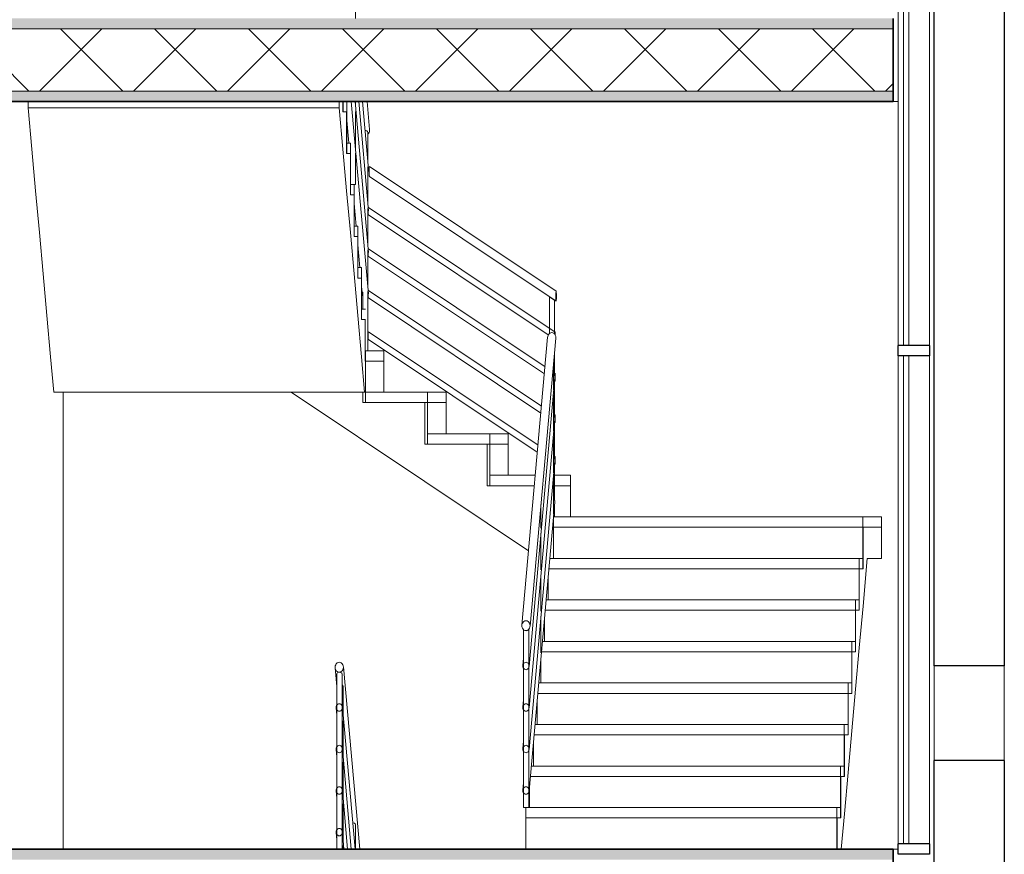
# Model space of a CAD drawing. Header units: inches. Extents: x 424 to 2043, y -237 to 445.
# Tile 878 of 965: x 882.63 to 887.37, y 224.67 to 228.69. Entities that reach past the tile are written whole.
import ezdxf

# ---------------------------------------------------------------- set-up
doc = ezdxf.new("R2010")
doc.units = ezdxf.units.IN
doc.header["$MEASUREMENT"] = 0
for name, color, linetype, lineweight in [('A-FLOR', 192, 'Continuous', 9), ('A-FLOR-HRAL', 11, 'Continuous', 9), ('A-FLOR-MCUT', 51, 'Continuous', 9), ('A-FLOR-PATT', 8, 'Continuous', 35), ('A-GENM', 13, 'Continuous', 9), ('A-GLAZ-CURT', 52, 'Continuous', 9), ('A-GLAZ-CWMG', 51, 'Continuous', 9), ('A-WALL', 113, 'Continuous', 9), ('S-STRS', 31, 'Continuous', 9)]:
    doc.layers.add(name, color=color, linetype=linetype, lineweight=lineweight)
pattern_1 = [(0, (853.73654, 227.41621), (0.406, 0.102), [0.034, -0.271, 0.034, -0.271, -1.626]), (0, (853.73654, 227.41621), (0.406, 0.102), [-0.61, 0.034, -0.576, 0.034, -0.271, -0.711]), (0, (853.73654, 227.41621), (0.406, 0.102), [-1.524, 0.034, -0.17, 0.034, -0.474]), (120, (853.88954, 227.46721), (-0.2913346, 0.3006063), [0.034, -0.271, 0.034, -0.271, -1.626]), (120, (853.88954, 227.46721), (-0.2913346, 0.3006063), [-0.61, 0.034, -0.576, 0.034, -0.271, -0.711]), (120, (853.88954, 227.46721), (-0.2913346, 0.3006063), [-1.524, 0.034, -0.17, 0.034, -0.474]), (240, (853.94054, 227.67021), (-0.1146654, -0.4026063), [0.034, -0.271, 0.034, -0.271, -1.626]), (240, (853.94054, 227.67021), (-0.1146654, -0.4026063), [-0.61, 0.034, -0.576, 0.034, -0.271, -0.711]), (240, (853.94054, 227.67021), (-0.1146654, -0.4026063), [-1.524, 0.034, -0.17, 0.034, -0.474])]

# ---------------------------------------------------------------- blocks, each defined once
blk = doc.blocks.new('Generic Models 3 - Generic Models 3-147078-Section 1')
at = {"layer": 'A-GENM', "lineweight": 25}
for p, q in [((-89.853, 10.4826), (-89.853, 21.1657)), ((-89.5158, 21.1657), (-89.5158, 10.4826)), ((-89.5158, 10.4826), (-89.853, 10.4826)), ((-89.853, 2.2123), (-89.853, 10.0263)), ((-89.5158, 10.0263), (-89.853, 10.0263)), ((-89.5158, 10.0263), (-89.5158, 2.2123))]:
    blk.add_line(p, q, dxfattribs=at)
at = {"layer": 'A-GENM'}
for p, q in [((-89.853, 10.0263), (-89.853, 10.4826)), ((-89.5158, 10.4826), (-89.5158, 10.0263))]:
    blk.add_line(p, q, dxfattribs=at)
blk = doc.blocks.new('System Panel - Glazed-137446-Section 1')
at = {"layer": 'A-GLAZ-CURT', "lineweight": 18}
for p, q in [((-90.0006, 4.775), (-90.0006, 2.425)), ((-89.9756, 4.775), (-90.0006, 4.775)), ((-89.9756, 2.425), (-89.9756, 4.775)), ((-89.9756, 2.425), (-90.0006, 2.425))]:
    blk.add_line(p, q, dxfattribs=at)
blk = doc.blocks.new('Rectangular Mullion - 50 x 150mm-137349-Section 1')
at = {"layer": 'A-GLAZ-CWMG', "lineweight": 25}
for p, q in [((-90.0261, 2.375), (-90.0261, 2.425)), ((-89.8761, 2.425), (-90.0261, 2.425)), ((-89.8761, 2.425), (-89.8761, 2.375)), ((-89.8761, 2.375), (-90.0261, 2.375))]:
    blk.add_line(p, q, dxfattribs=at)
blk = doc.blocks.new('Rectangular Mullion - 50 x 150mm-137391-Section 1')
at = {"layer": 'A-GLAZ-CWMG'}
for p, q in [((-90.0261, 4.775), (-90.0261, 2.425)), ((-89.8761, 4.775), (-89.8761, 2.425))]:
    blk.add_line(p, q, dxfattribs=at)
blk = doc.blocks.new('Railing - 25mm-184926-Section 1')
at = {"layer": 'A-FLOR-HRAL'}
for p, q in [((-92.6997, 6.385), (-92.6997, 6.3845)), ((-92.6997, 6.3845), (-92.6997, 6.2427)), ((-92.6997, 6.2182), (-92.6997, 6.0427)), ((-92.6997, 6.0182), (-92.6997, 5.8427)), ((-92.6997, 5.8182), (-92.6997, 5.6427)), ((-92.6997, 5.6182), (-92.6997, 5.6))]:
    blk.add_line(p, q, dxfattribs=at)
at = {"layer": 'A-FLOR-HRAL', "flags": 128}
blk.add_lwpolyline([(-92.7049, 6.3915), (-92.7012, 6.3886), (-92.6997, 6.385)], dxfattribs=at)
blk = doc.blocks.new('Railing - 25mm-V18-Section 1')
at = {"layer": 'A-FLOR-HRAL'}
for p, q in [((-92.6401, 9.7183), (-92.64, 9.7178)), ((-92.64, 9.7178), (-92.64, 9.6)), ((-92.64, 9.1995), (-92.64, 9.176)), ((-92.64, 9.1516), (-92.64, 8.976)), ((-92.64, 8.9516), (-92.64, 8.8)), ((-92.6401, 8.8), (-92.6533, 8.8)), ((-92.64, 8.8), (-92.6401, 8.8))]:
    blk.add_line(p, q, dxfattribs=at)
at = {"layer": 'A-FLOR-HRAL', "flags": 128}
blk.add_lwpolyline([(-92.6533, 9.7267), (-92.6505, 9.7265), (-92.6454, 9.7248), (-92.6416, 9.7219), (-92.6401, 9.7183)], dxfattribs=at)
blk = doc.blocks.new('Railing - 25mm-184916-Section 1')
at = {"layer": 'A-FLOR-HRAL'}
for p, q in [((-92.7299, 5.6), (-92.7299, 6.4441)), ((-92.7049, 6.4436), (-92.7049, 6.4431)), ((-92.7049, 6.4431), (-92.7049, 5.6))]:
    blk.add_line(p, q, dxfattribs=at)
at = {"layer": 'A-FLOR-HRAL', "flags": 128}
blk.add_lwpolyline([(-92.7299, 6.4436), (-92.729, 6.4472), (-92.7258, 6.4501), (-92.7209, 6.4517), (-92.7153, 6.4517), (-92.7102, 6.4501), (-92.7065, 6.4472), (-92.7049, 6.4436)], dxfattribs=at)
blk = doc.blocks.new('Railing - Railing-191819-Section 1')
at = {"layer": 'A-FLOR-HRAL'}
for p, q in [((-92.6197, 9.6), (-92.6983, 10.4785)), ((-92.738, 10.4734), (-92.7299, 10.3826)), ((-92.733, 10.28), (-92.7299, 10.2448)), ((-92.6421, 9.6), (-92.7032, 10.2839)), ((-92.733, 10.08), (-92.7299, 10.0448)), ((-92.66, 9.6), (-92.7032, 10.0839)), ((-92.733, 9.88), (-92.7299, 9.8448)), ((-92.6779, 9.6), (-92.7032, 9.8839)), ((-92.733, 9.68), (-92.7299, 9.6448)), ((-92.6957, 9.6), (-92.7032, 9.6839))]:
    blk.add_line(p, q, dxfattribs=at)
at = {"layer": 'A-FLOR-HRAL', "flags": 128}
for points in [[(-92.6982, 10.476), (-92.6988, 10.4822), (-92.7008, 10.488), (-92.704, 10.493), (-92.7082, 10.4968), (-92.713, 10.4992), (-92.7181, 10.5), (-92.7233, 10.4992), (-92.7281, 10.4968), (-92.7323, 10.493), (-92.7354, 10.488), (-92.7374, 10.4822), (-92.7381, 10.476)], [(-92.7381, 10.476), (-92.7374, 10.4697), (-92.7354, 10.4639), (-92.7323, 10.459), (-92.7281, 10.4551), (-92.7233, 10.4527), (-92.7181, 10.4519), (-92.713, 10.4527), (-92.7082, 10.4551), (-92.704, 10.459), (-92.7008, 10.4639), (-92.6988, 10.4697), (-92.6982, 10.476)], [(-92.7032, 10.282), (-92.7037, 10.2866), (-92.7052, 10.291), (-92.7075, 10.2947), (-92.7106, 10.2976), (-92.7143, 10.2994), (-92.7181, 10.3), (-92.722, 10.2994), (-92.7256, 10.2976), (-92.7287, 10.2947), (-92.7311, 10.291), (-92.7326, 10.2866), (-92.7331, 10.282)], [(-92.7331, 10.282), (-92.7326, 10.2773), (-92.7311, 10.273), (-92.7287, 10.2692), (-92.7256, 10.2664), (-92.722, 10.2646), (-92.7181, 10.2639), (-92.7143, 10.2646), (-92.7106, 10.2664), (-92.7075, 10.2692), (-92.7052, 10.273), (-92.7037, 10.2773), (-92.7032, 10.282)], [(-92.7032, 10.082), (-92.7037, 10.0866), (-92.7052, 10.091), (-92.7075, 10.0947), (-92.7106, 10.0976), (-92.7143, 10.0994), (-92.7181, 10.1), (-92.722, 10.0994), (-92.7256, 10.0976), (-92.7287, 10.0947), (-92.7311, 10.091), (-92.7326, 10.0866), (-92.7331, 10.082)], [(-92.7331, 10.082), (-92.7326, 10.0773), (-92.7311, 10.073), (-92.7287, 10.0692), (-92.7256, 10.0664), (-92.722, 10.0646), (-92.7181, 10.0639), (-92.7143, 10.0646), (-92.7106, 10.0664), (-92.7075, 10.0692), (-92.7052, 10.073), (-92.7037, 10.0773), (-92.7032, 10.082)], [(-92.7032, 9.882), (-92.7037, 9.8866), (-92.7052, 9.891), (-92.7075, 9.8947), (-92.7106, 9.8976), (-92.7143, 9.8994), (-92.7181, 9.9), (-92.722, 9.8994), (-92.7256, 9.8976), (-92.7287, 9.8947), (-92.7311, 9.891), (-92.7326, 9.8866), (-92.7331, 9.882)], [(-92.7331, 9.882), (-92.7326, 9.8773), (-92.7311, 9.873), (-92.7287, 9.8692), (-92.7256, 9.8664), (-92.722, 9.8646), (-92.7181, 9.8639), (-92.7143, 9.8646), (-92.7106, 9.8664), (-92.7075, 9.8692), (-92.7052, 9.873), (-92.7037, 9.8773), (-92.7032, 9.882)], [(-92.7032, 9.682), (-92.7037, 9.6866), (-92.7052, 9.691), (-92.7075, 9.6947), (-92.7106, 9.6976), (-92.7143, 9.6994), (-92.7181, 9.7), (-92.722, 9.6994), (-92.7256, 9.6976), (-92.7287, 9.6947), (-92.7311, 9.691), (-92.7326, 9.6866), (-92.7331, 9.682)], [(-92.7331, 9.682), (-92.7326, 9.6773), (-92.7311, 9.673), (-92.7287, 9.6692), (-92.7256, 9.6664), (-92.722, 9.6646), (-92.7181, 9.6639), (-92.7143, 9.6646), (-92.7106, 9.6664), (-92.7075, 9.6692), (-92.7052, 9.673), (-92.7037, 9.6773), (-92.7032, 9.682)]]:
    blk.add_lwpolyline(points, dxfattribs=at)
for name, p in [('Railing - 25mm-184916-Section 1', (0, 4)), ('Railing - 25mm-184926-Section 1', (0, 4)), ('Railing - 25mm-V18-Section 1', (0, 0))]:
    blk.add_blockref(name, p)
blk = doc.blocks.new('Railing - 25mm-184924-Section 1')
at = {"layer": 'A-FLOR-HRAL'}
for p, q in [((-92.6401, 5.7183), (-92.64, 5.7178)), ((-92.64, 5.7178), (-92.64, 5.6)), ((-92.64, 5.2), (-92.64, 5.176)), ((-92.64, 5.1516), (-92.64, 4.976)), ((-92.64, 4.9516), (-92.64, 4.8)), ((-92.6401, 4.8), (-92.6533, 4.8)), ((-92.64, 4.8), (-92.6401, 4.8))]:
    blk.add_line(p, q, dxfattribs=at)
at = {"layer": 'A-FLOR-HRAL', "flags": 128}
blk.add_lwpolyline([(-92.6533, 5.7267), (-92.6505, 5.7265), (-92.6454, 5.7248), (-92.6416, 5.7219), (-92.6401, 5.7183)], dxfattribs=at)
blk = doc.blocks.new('Railing - 25mm-184922-Section 1')
at = {"layer": 'A-FLOR-HRAL'}
for p, q in [((-91.6872, 3.9258), (-91.6872, 3.8121)), ((-91.6872, 3.7876), (-91.6872, 3.6121)), ((-91.6872, 3.5876), (-91.6872, 3.4121)), ((-91.6872, 3.3876), (-91.6872, 3.2121)), ((-91.6872, 3.1876), (-91.6872, 3))]:
    blk.add_line(p, q, dxfattribs=at)
blk = doc.blocks.new('Railing - 25mm-184920-Section 1')
at = {"layer": 'A-FLOR-HRAL'}
for p, q in [((-91.7468, 3.2591), (-91.7468, 3.1454)), ((-91.7468, 3.121), (-91.7468, 2.9454)), ((-91.7468, 2.921), (-91.7468, 2.7454)), ((-91.7468, 2.721), (-91.7468, 2.5454)), ((-91.7468, 2.521), (-91.7468, 2.4))]:
    blk.add_line(p, q, dxfattribs=at)
blk = doc.blocks.new('Railing - 25mm-184918-Section 1')
at = {"layer": 'A-FLOR-HRAL'}
for p, q in [((-92.5805, 5.0517), (-92.5804, 5.0511)), ((-92.5804, 5.0511), (-92.5804, 4.9094)), ((-92.5804, 4.8849), (-92.5804, 4.7094)), ((-92.5804, 4.6849), (-92.5804, 4.5094)), ((-92.5804, 4.4849), (-92.5804, 4.3094)), ((-92.6054, 4.2), (-92.6054, 4.2821)), ((-92.5804, 4.2849), (-92.5804, 4)), ((-92.5805, 4), (-92.5933, 4)), ((-92.5804, 4), (-92.5805, 4))]:
    blk.add_line(p, q, dxfattribs=at)
at = {"layer": 'A-FLOR-HRAL', "flags": 128}
blk.add_lwpolyline([(-92.5937, 5.06), (-92.5909, 5.0598), (-92.5858, 5.0582), (-92.582, 5.0553), (-92.5805, 5.0517)], dxfattribs=at)
blk = doc.blocks.new('Railing - 25mm-V13-Section 1')
at = {"layer": 'A-FLOR-HRAL'}
for p, q in [((-91.7062, 4.0825), (-91.7062, 4.26)), ((-91.6812, 4.2433), (-91.6812, 4.0803)), ((-91.6812, 3.9927), (-91.6812, 3.8783)), ((-91.6812, 3.8547), (-91.6812, 3.6783)), ((-91.6812, 3.6547), (-91.6812, 3.4783)), ((-91.6812, 3.4547), (-91.6812, 3.2783)), ((-91.6812, 3.2547), (-91.6812, 3.2)), ((-91.6813, 3.2), (-91.6859, 3.2))]:
    blk.add_line(p, q, dxfattribs=at)
at = {"layer": 'A-FLOR-HRAL', "flags": 128}
for points in [[(-91.7062, 4.26), (-91.7061, 4.2598), (-91.704, 4.2582), (-91.6998, 4.2553), (-91.6945, 4.2517)], [(-91.6945, 4.2517), (-91.689, 4.248), (-91.6845, 4.2451), (-91.6818, 4.2435), (-91.6812, 4.2433)]]:
    blk.add_lwpolyline(points, dxfattribs=at)
blk = doc.blocks.new('Railing - 25mm-184914-Section 1')
at = {"layer": 'A-FLOR-HRAL'}
for p, q in [((-91.8307, 1.8), (-91.8307, 2.6597)), ((-91.8057, 2.6608), (-91.8057, 1.8)), ((-91.8266, 2.6537), (-91.8254, 2.6532)), ((-91.8194, 1.8), (-91.8307, 1.8))]:
    blk.add_line(p, q, dxfattribs=at)
at = {"layer": 'A-FLOR-HRAL', "flags": 128}
for points in [[(-91.8231, 2.6524), (-91.8217, 2.6521), (-91.8203, 2.652)], [(-91.8176, 2.652), (-91.8161, 2.6521), (-91.8145, 2.6525)], [(-91.8129, 2.6529), (-91.811, 2.6537), (-91.8094, 2.6547)]]:
    blk.add_lwpolyline(points, dxfattribs=at)
blk = doc.blocks.new('Railing - Railing-201434-Section 1')
at = {"layer": 'A-FLOR-HRAL'}
for p, q in [((-92.5772, 12.2736), (-92.66, 13.2)), ((-92.5772, 12.4736), (-92.6421, 13.2)), ((-92.5772, 12.6736), (-92.6242, 13.2)), ((-92.5772, 12.8736), (-92.6063, 13.2)), ((-92.5719, 13.0649), (-92.584, 13.2)), ((-92.682, 13.1091), (-92.6722, 13.0002)), ((-92.5721, 13.0668), (-92.5718, 13.0624)), ((-92.5773, 12.875), (-92.5771, 12.8717)), ((-91.6737, 12.2864), (-92.5729, 12.8869)), ((-92.573, 12.8389), (-91.6738, 12.2383)), ((-92.6462, 12.7091), (-92.6365, 12.6)), ((-92.5791, 12.6627), (-92.5804, 12.6604)), ((-91.6787, 12.0897), (-92.5779, 12.6903)), ((-92.578, 12.6542), (-91.7117, 12.0757)), ((-92.6283, 12.5091), (-92.6186, 12.4)), ((-91.7272, 11.9221), (-92.5779, 12.4903)), ((-92.5791, 12.4627), (-92.5804, 12.4604)), ((-92.578, 12.4542), (-91.7302, 11.888)), ((-92.6105, 12.3091), (-92.6069, 12.2698)), ((-91.7442, 11.7335), (-92.5779, 12.2903)), ((-92.5791, 12.2627), (-92.5804, 12.2604)), ((-92.578, 12.2542), (-91.7473, 11.6994)), ((-91.7611, 11.5447), (-92.5779, 12.0903)), ((-92.578, 12.0542), (-91.7652, 11.5114)), ((-91.7148, 12.0655), (-91.8388, 10.6785)), ((-91.7991, 10.6734), (-91.6751, 12.0603)), ((-91.675, 12.0629), (-91.6753, 12.0585)), ((-91.804, 10.48), (-91.6798, 11.8703)), ((-91.6787, 11.8897), (-91.6873, 11.8954)), ((-91.6812, 11.8553), (-91.6788, 11.8537)), ((-91.6797, 11.8717), (-91.6799, 11.8689)), ((-91.804, 10.28), (-91.6798, 11.6703)), ((-91.6787, 11.6897), (-91.6873, 11.6954)), ((-91.6797, 11.6717), (-91.6799, 11.6689)), ((-91.6812, 11.6553), (-91.6788, 11.6537)), ((-91.6787, 11.4897), (-91.6873, 11.4954)), ((-91.804, 10.08), (-91.6798, 11.4703)), ((-91.6812, 11.4553), (-91.6788, 11.4537)), ((-91.6797, 11.4717), (-91.6799, 11.4689)), ((-91.804, 9.88), (-91.6798, 11.2703)), ((-91.6797, 11.2722), (-91.6799, 11.2689)), ((-91.8307, 10.5192), (-91.8338, 10.4839)), ((-91.8307, 10.3192), (-91.8338, 10.2839)), ((-91.8307, 10.1192), (-91.8338, 10.0839)), ((-91.8307, 9.9192), (-91.8338, 9.8839))]:
    blk.add_line(p, q, dxfattribs=at)
at = {"layer": 'A-FLOR-HRAL', "flags": 128}
for points in [[(-92.5718, 13.0624), (-92.5725, 13.0561), (-92.5745, 13.0503), (-92.5776, 13.0454), (-92.5804, 13.0426)], [(-92.5771, 12.8717), (-92.5776, 12.867), (-92.5791, 12.8627), (-92.5804, 12.8604)], [(-92.5742, 12.8629), (-92.5741, 12.8691), (-92.574, 12.8749), (-92.5738, 12.8799), (-92.5736, 12.8837), (-92.5733, 12.8861), (-92.573, 12.8869), (-92.5729, 12.8869)], [(-92.573, 12.8389), (-92.5733, 12.8397), (-92.5736, 12.8421), (-92.5738, 12.8459), (-92.574, 12.8509), (-92.5741, 12.8567), (-92.5742, 12.8629)], [(-92.5789, 12.6722), (-92.5788, 12.6769), (-92.5787, 12.6813), (-92.5786, 12.685), (-92.5784, 12.6879), (-92.5782, 12.6897), (-92.578, 12.6903), (-92.5779, 12.6903)], [(-92.578, 12.6542), (-92.5782, 12.6548), (-92.5784, 12.6566), (-92.5786, 12.6595), (-92.5787, 12.6632), (-92.5788, 12.6676), (-92.5789, 12.6722)], [(-92.5789, 12.4722), (-92.5788, 12.4769), (-92.5787, 12.4813), (-92.5786, 12.485), (-92.5784, 12.4879), (-92.5782, 12.4897), (-92.578, 12.4903), (-92.5779, 12.4903)], [(-92.578, 12.4542), (-92.5782, 12.4548), (-92.5784, 12.4566), (-92.5786, 12.4595), (-92.5787, 12.4632), (-92.5788, 12.4676), (-92.5789, 12.4722)], [(-92.5789, 12.2722), (-92.5788, 12.2769), (-92.5787, 12.2813), (-92.5786, 12.285), (-92.5784, 12.2879), (-92.5782, 12.2897), (-92.578, 12.2903), (-92.5779, 12.2903)], [(-91.6726, 12.2624), (-91.6726, 12.2686), (-91.6728, 12.2744), (-91.6729, 12.2794), (-91.6732, 12.2832), (-91.6735, 12.2856), (-91.6738, 12.2864), (-91.6741, 12.2856), (-91.6744, 12.2832), (-91.6746, 12.2794), (-91.6748, 12.2744), (-91.6749, 12.2686), (-91.675, 12.2624)], [(-92.6055, 12.2638), (-92.6065, 12.267), (-92.607, 12.2717)], [(-92.578, 12.2542), (-92.5782, 12.2548), (-92.5784, 12.2566), (-92.5786, 12.2595), (-92.5787, 12.2632), (-92.5788, 12.2676), (-92.5789, 12.2722)], [(-91.675, 12.2624), (-91.6749, 12.2561), (-91.6748, 12.2503), (-91.6746, 12.2454), (-91.6744, 12.2415), (-91.6741, 12.2391), (-91.6738, 12.2383), (-91.6735, 12.2391), (-91.6732, 12.2415), (-91.6729, 12.2454), (-91.6728, 12.2503), (-91.6726, 12.2561), (-91.6726, 12.2624)], [(-92.5789, 12.0722), (-92.5788, 12.0769), (-92.5787, 12.0813), (-92.5786, 12.085), (-92.5784, 12.0879), (-92.5782, 12.0897), (-92.578, 12.0903), (-92.5779, 12.0903)], [(-92.578, 12.0542), (-92.5782, 12.0548), (-92.5784, 12.0566), (-92.5786, 12.0595), (-92.5787, 12.0632), (-92.5788, 12.0676), (-92.5789, 12.0722)], [(-91.7149, 12.0629), (-91.7142, 12.0691), (-91.7122, 12.0749), (-91.7091, 12.0799), (-91.7049, 12.0837), (-91.7001, 12.0861), (-91.6949, 12.0869), (-91.6898, 12.0861), (-91.685, 12.0837), (-91.6808, 12.0799), (-91.6777, 12.0749), (-91.6757, 12.0691), (-91.675, 12.0629)], [(-91.6779, 12.0764), (-91.678, 12.0807), (-91.6781, 12.0845), (-91.6783, 12.0873), (-91.6785, 12.0891), (-91.6788, 12.0897), (-91.679, 12.0891), (-91.6792, 12.0873), (-91.6794, 12.0845), (-91.6796, 12.0807), (-91.6796, 12.078)], [(-91.6872, 11.8879), (-91.6841, 11.885), (-91.6817, 11.8813), (-91.6802, 11.8769), (-91.6797, 11.8722)], [(-91.6779, 11.8717), (-91.6779, 11.8764), (-91.678, 11.8807), (-91.6781, 11.8845), (-91.6783, 11.8873), (-91.6785, 11.8891), (-91.6788, 11.8897), (-91.679, 11.8891), (-91.6792, 11.8873), (-91.6794, 11.8845), (-91.6796, 11.8807), (-91.6796, 11.8764), (-91.6797, 11.8717)], [(-91.6797, 11.8717), (-91.6796, 11.867), (-91.6796, 11.8627), (-91.6794, 11.859), (-91.6792, 11.8561), (-91.679, 11.8543), (-91.6788, 11.8537), (-91.6785, 11.8543), (-91.6783, 11.8561), (-91.6781, 11.859), (-91.678, 11.8627), (-91.6779, 11.867), (-91.6779, 11.8717)], [(-91.6872, 11.6879), (-91.6841, 11.685), (-91.6817, 11.6813), (-91.6802, 11.6769), (-91.6797, 11.6722)], [(-91.6779, 11.6717), (-91.6779, 11.6764), (-91.678, 11.6807), (-91.6781, 11.6845), (-91.6783, 11.6873), (-91.6785, 11.6891), (-91.6788, 11.6897), (-91.679, 11.6891), (-91.6792, 11.6873), (-91.6794, 11.6845), (-91.6796, 11.6807), (-91.6796, 11.6764), (-91.6797, 11.6717)], [(-91.6797, 11.6717), (-91.6796, 11.667), (-91.6796, 11.6627), (-91.6794, 11.659), (-91.6792, 11.6561), (-91.679, 11.6543), (-91.6788, 11.6537), (-91.6785, 11.6543), (-91.6783, 11.6561), (-91.6781, 11.659), (-91.678, 11.6627), (-91.6779, 11.667), (-91.6779, 11.6717)], [(-91.6872, 11.4879), (-91.6841, 11.485), (-91.6817, 11.4813), (-91.6802, 11.4769), (-91.6797, 11.4722)], [(-91.6779, 11.4717), (-91.6779, 11.4764), (-91.678, 11.4807), (-91.6781, 11.4845), (-91.6783, 11.4873), (-91.6785, 11.4891), (-91.6788, 11.4897), (-91.679, 11.4891), (-91.6792, 11.4873), (-91.6794, 11.4845), (-91.6796, 11.4807), (-91.6796, 11.4764), (-91.6797, 11.4717)], [(-91.6797, 11.4717), (-91.6796, 11.467), (-91.6796, 11.4627), (-91.6794, 11.459), (-91.6792, 11.4561), (-91.679, 11.4543), (-91.6788, 11.4537), (-91.6785, 11.4543), (-91.6783, 11.4561), (-91.6781, 11.459), (-91.678, 11.4627), (-91.6779, 11.467), (-91.6779, 11.4717)], [(-91.6872, 11.2879), (-91.6841, 11.285), (-91.6817, 11.2813), (-91.6802, 11.2769), (-91.6797, 11.2722)], [(-91.799, 10.676), (-91.7997, 10.6822), (-91.8016, 10.688), (-91.8048, 10.693), (-91.809, 10.6968), (-91.8138, 10.6992), (-91.8189, 10.7), (-91.8241, 10.6992), (-91.8289, 10.6968), (-91.8331, 10.693), (-91.8362, 10.688), (-91.8382, 10.6822), (-91.8389, 10.676)], [(-91.8389, 10.676), (-91.8382, 10.6697), (-91.8362, 10.6639), (-91.8331, 10.659), (-91.8289, 10.6551), (-91.8241, 10.6527), (-91.8189, 10.6519), (-91.8138, 10.6527), (-91.809, 10.6551), (-91.8048, 10.659), (-91.8016, 10.6639), (-91.7997, 10.6697), (-91.799, 10.676)], [(-91.804, 10.482), (-91.8045, 10.4866), (-91.806, 10.491), (-91.8083, 10.4947), (-91.8114, 10.4976), (-91.8151, 10.4994), (-91.8189, 10.5), (-91.8228, 10.4994), (-91.8264, 10.4976), (-91.8295, 10.4947), (-91.8319, 10.491), (-91.8334, 10.4866), (-91.8339, 10.482)], [(-91.8339, 10.482), (-91.8334, 10.4773), (-91.8319, 10.473), (-91.8295, 10.4692), (-91.8264, 10.4664), (-91.8228, 10.4646), (-91.8189, 10.4639), (-91.8151, 10.4646), (-91.8114, 10.4664), (-91.8083, 10.4692), (-91.806, 10.473), (-91.8045, 10.4773), (-91.804, 10.482)], [(-91.804, 10.282), (-91.8045, 10.2866), (-91.806, 10.291), (-91.8083, 10.2947), (-91.8114, 10.2976), (-91.8151, 10.2994), (-91.8189, 10.3), (-91.8228, 10.2994), (-91.8264, 10.2976), (-91.8295, 10.2947), (-91.8319, 10.291), (-91.8334, 10.2866), (-91.8339, 10.282)], [(-91.8339, 10.282), (-91.8334, 10.2773), (-91.8319, 10.273), (-91.8295, 10.2692), (-91.8264, 10.2664), (-91.8228, 10.2646), (-91.8189, 10.2639), (-91.8151, 10.2646), (-91.8114, 10.2664), (-91.8083, 10.2692), (-91.806, 10.273), (-91.8045, 10.2773), (-91.804, 10.282)], [(-91.804, 10.082), (-91.8045, 10.0866), (-91.806, 10.091), (-91.8083, 10.0947), (-91.8114, 10.0976), (-91.8151, 10.0994), (-91.8189, 10.1), (-91.8228, 10.0994), (-91.8264, 10.0976), (-91.8295, 10.0947), (-91.8319, 10.091), (-91.8334, 10.0866), (-91.8339, 10.082)], [(-91.8339, 10.082), (-91.8334, 10.0773), (-91.8319, 10.073), (-91.8295, 10.0692), (-91.8264, 10.0664), (-91.8228, 10.0646), (-91.8189, 10.0639), (-91.8151, 10.0646), (-91.8114, 10.0664), (-91.8083, 10.0692), (-91.806, 10.073), (-91.8045, 10.0773), (-91.804, 10.082)], [(-91.804, 9.882), (-91.8045, 9.8866), (-91.806, 9.891), (-91.8083, 9.8947), (-91.8114, 9.8976), (-91.8151, 9.8994), (-91.8189, 9.9), (-91.8228, 9.8994), (-91.8264, 9.8976), (-91.8295, 9.8947), (-91.8319, 9.891), (-91.8334, 9.8866), (-91.8339, 9.882)], [(-91.8339, 9.882), (-91.8334, 9.8773), (-91.8319, 9.873), (-91.8295, 9.8692), (-91.8264, 9.8664), (-91.8228, 9.8646), (-91.8189, 9.8639), (-91.8151, 9.8646), (-91.8114, 9.8664), (-91.8083, 9.8692), (-91.806, 9.873), (-91.8045, 9.8773), (-91.804, 9.882)]]:
    blk.add_lwpolyline(points, dxfattribs=at)
for name in ['Railing - 25mm-184924-Section 1', 'Railing - 25mm-184918-Section 1', 'Railing - 25mm-V13-Section 1', 'Railing - 25mm-184922-Section 1', 'Railing - 25mm-184920-Section 1', 'Railing - 25mm-184914-Section 1']:
    blk.add_blockref(name, (0, 8))

msp = doc.modelspace()

# ---------------------------------------------------------------- hatches: boundary and pattern name
at = {"layer": 'A-FLOR-PATT', "lineweight": 9}
h = msp.add_hatch(dxfattribs=at)
h.set_pattern_fill('FP_2', color=256, style=0, pattern_type=2)
h.set_pattern_definition(pattern_1)
h.paths.add_polyline_path([(875.3189, 228.6472), (886.8354, 228.6472), (886.8354, 228.6972), (867.8402, 228.6972), (867.8402, 228.6472), (875.0335, 228.6472)], flags=0)
h = msp.add_hatch(dxfattribs=at)
h.set_pattern_fill('FP_3', color=256, style=0, pattern_type=2)
h.set_pattern_definition([(45, (853.73654, 227.4162), (-0.2262742, 0.2262742), []), (135, (853.73654, 227.4162), (-0.2262742, -0.2262742), [])])
h.paths.add_polyline_path([(867.8402, 228.3472), (886.8354, 228.3472), (886.8354, 228.6472), (867.8402, 228.6472), (867.8402, 228.3689)], flags=0)
h = msp.add_hatch(dxfattribs=at)
h.set_pattern_fill('FP_4', color=256, style=0, pattern_type=2)
h.set_pattern_definition([(108.435, (853.84554, 227.41621), (-0.41678894, 0.83294356), [0.158, -1.159]), (139.399, (853.795544, 227.56621), (-2.49915805, 2.08284494), [0.077, -3.763]), (136.848, (854.153544, 227.616212), (-6.247659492, 5.831057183), [0.183, -8.952]), (109.983, (854.020544, 227.741212), (-1.249748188, 3.331484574), [0.098, -4.778]), (90, (853.98654, 227.4162), (-0.417, 0.417), [0.083, -0.333]), (118.443, (853.986544, 227.500212), (2.9159587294, -5.414786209), [0.227, -11.141]), (84.289, (853.878544, 227.69921), (-0.416051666, -3.74820264), [0.084, -4.102]), (129.806, (853.886544, 227.78321), (1.66603147, -2.08199523), [0.065, -3.188])])
h.paths.add_polyline_path([(886.8354, 228.2972), (886.8354, 228.3472), (867.8402, 228.3472), (867.8402, 228.2972), (886.7343, 228.2972)], flags=0)
h = msp.add_hatch(dxfattribs=at)
h.set_pattern_fill('FP_2', color=256, style=0, pattern_type=2)
h.set_pattern_definition(pattern_1)
h.paths.add_polyline_path([(879.0289, 224.6472), (886.8354, 224.6472), (886.8354, 224.6972), (867.0262, 224.6972), (867.0262, 224.6472), (878.7435, 224.6472)], flags=0)

# ---------------------------------------------------------------- linework, layer by layer
at = {"layer": 'A-FLOR', "lineweight": 35}
for p, q in [((886.8354, 228.2972), (886.8354, 228.6972)), ((886.8354, 228.2972), (867.8402, 228.2972)), ((886.8354, 224.6972), (867.0262, 224.6972)), ((886.8354, 224.2972), (886.8354, 224.6972))]:
    msp.add_line(p, q, dxfattribs=at)
at = {"layer": 'A-FLOR-MCUT'}
for p, q in [((886.8354, 228.6472), (867.8402, 228.6472)), ((886.8354, 228.3472), (867.8402, 228.3472))]:
    msp.add_line(p, q, dxfattribs=at)
at = {"layer": 'A-WALL'}
for p, q in [((886.8604, 228.2972), (886.8354, 228.2972)), ((882.8391, 224.6972), (882.8391, 226.8972)), ((886.8354, 224.6972), (886.8604, 224.6972))]:
    msp.add_line(p, q, dxfattribs=at)
at = {"layer": 'S-STRS'}
for p, q in [((882.6707, 228.2669), (882.6707, 228.2972)), ((884.1681, 228.2972), (884.1681, 228.2669)), ((884.1859, 228.2472), (884.1859, 228.2972)), ((884.1859, 228.2972), (884.1859, 228.2472)), ((884.1867, 228.2972), (884.1867, 228.2472)), ((884.1867, 228.2472), (884.1867, 228.2972)), ((884.2046, 228.2472), (884.2046, 228.2972)), ((882.6886, 228.0669), (882.6707, 228.2669)), ((882.6707, 228.2669), (884.1681, 228.2669)), ((884.1681, 228.2669), (884.1859, 228.0669)), ((884.1859, 228.2472), (884.1867, 228.2472)), ((884.1867, 228.2472), (884.2038, 228.2472)), ((884.2046, 228.2472), (884.1867, 228.2472)), ((884.2038, 228.0472), (884.2038, 228.2472)), ((884.2046, 228.2472), (884.2038, 228.2472)), ((884.2038, 228.2472), (884.2038, 228.0472)), ((884.2046, 228.0472), (884.2046, 228.2472)), ((884.2046, 228.0972), (884.2224, 228.0972)), ((884.2046, 228.0972), (884.2046, 228.0472)), ((884.2224, 228.0472), (884.2224, 228.0972)), ((882.7065, 227.8669), (882.6886, 228.0669)), ((884.1859, 228.0669), (884.2038, 227.8669)), ((884.2038, 228.0472), (884.2046, 228.0472)), ((884.2046, 228.0472), (884.2217, 228.0472)), ((884.2224, 228.0472), (884.2046, 228.0472)), ((884.2217, 227.8472), (884.2217, 228.0472)), ((884.2224, 228.0472), (884.2217, 228.0472)), ((884.2217, 228.0472), (884.2217, 227.8472)), ((884.2224, 227.8472), (884.2224, 228.0472)), ((882.7244, 227.6669), (882.7065, 227.8669)), ((884.2038, 227.8669), (884.2217, 227.6669)), ((884.2224, 227.8972), (884.2337, 227.8972)), ((884.2224, 227.8972), (884.2224, 227.8472)), ((884.2403, 227.8472), (884.2403, 227.8972)), ((884.2217, 227.8472), (884.2224, 227.8472)), ((884.2224, 227.8472), (884.2396, 227.8472)), ((884.2403, 227.8472), (884.2224, 227.8472)), ((884.2396, 227.6472), (884.2396, 227.8472)), ((884.2403, 227.8472), (884.2396, 227.8472)), ((884.2396, 227.8472), (884.2396, 227.6472)), ((884.2403, 227.6472), (884.2403, 227.8472)), ((884.2403, 227.6972), (884.2582, 227.6972)), ((884.2403, 227.6972), (884.2403, 227.6472)), ((884.2582, 227.6472), (884.2582, 227.6972)), ((882.7423, 227.4669), (882.7244, 227.6669)), ((884.2217, 227.6669), (884.2396, 227.4669)), ((884.2396, 227.6472), (884.2403, 227.6472)), ((884.2403, 227.6472), (884.2575, 227.6472)), ((884.2582, 227.6472), (884.2403, 227.6472)), ((884.2575, 227.4472), (884.2575, 227.6472)), ((884.2582, 227.6472), (884.2575, 227.6472)), ((884.2575, 227.6472), (884.2575, 227.4472)), ((884.2582, 227.4472), (884.2582, 227.6472)), ((884.2582, 227.4972), (884.2761, 227.4972)), ((884.2582, 227.4972), (884.2582, 227.4472)), ((884.2761, 227.4472), (884.2761, 227.4972)), ((882.7601, 227.2669), (882.7423, 227.4669)), ((884.2396, 227.4669), (884.2575, 227.2669)), ((884.2575, 227.4472), (884.2582, 227.4472)), ((884.2582, 227.4472), (884.2753, 227.4472)), ((884.2761, 227.4472), (884.2582, 227.4472)), ((884.2753, 227.2472), (884.2753, 227.4472)), ((884.2761, 227.4472), (884.2753, 227.4472)), ((884.2753, 227.4472), (884.2753, 227.2472)), ((884.2761, 227.2472), (884.2761, 227.4472)), ((884.2761, 227.2972), (884.294, 227.2972)), ((884.2761, 227.2972), (884.2761, 227.2472)), ((882.778, 227.0669), (882.7601, 227.2669)), ((884.2575, 227.2669), (884.2753, 227.0669)), ((884.2753, 227.2472), (884.2761, 227.2472)), ((884.2761, 227.2472), (884.2905, 227.2472)), ((884.294, 227.2472), (884.2761, 227.2472)), ((884.2905, 227.2472), (884.2932, 227.2472)), ((884.2932, 227.0472), (884.2932, 227.2472)), ((884.2932, 227.2472), (884.2932, 227.0472)), ((882.7932, 226.8972), (882.778, 227.0669)), ((884.2753, 227.0669), (884.2905, 226.8972)), ((884.294, 227.0972), (884.294, 227.0472)), ((884.294, 227.0472), (884.294, 227.0972)), ((884.3061, 227.0972), (884.3834, 227.0972)), ((884.3834, 227.0472), (884.3834, 227.0972)), ((884.2932, 227.0472), (884.294, 227.0472)), ((884.2932, 227.0472), (884.294, 227.0472)), ((884.294, 226.8972), (884.294, 227.0472)), ((884.294, 226.8472), (884.294, 227.0472)), ((884.3834, 227.0472), (884.294, 227.0472)), ((884.3834, 227.0472), (884.294, 227.0472)), ((884.3834, 227.0472), (884.3834, 226.8972)), ((884.2905, 226.8972), (882.7932, 226.8972)), ((883.9367, 226.8972), (884.581, 226.4669)), ((884.2815, 226.8472), (884.2815, 226.8972)), ((884.2815, 226.8972), (884.2815, 226.8472)), ((884.2905, 226.8972), (884.2932, 226.8972)), ((884.2932, 226.8972), (884.294, 226.8972)), ((884.294, 226.8972), (884.5934, 226.8972)), ((884.294, 226.8972), (884.294, 226.8472)), ((884.5934, 226.8972), (884.6828, 226.8972)), ((884.5934, 226.8472), (884.5934, 226.8972)), ((884.6828, 226.8472), (884.6828, 226.8972)), ((884.2815, 226.8472), (884.581, 226.8472)), ((884.2815, 226.8472), (884.294, 226.8472)), ((884.5934, 226.8472), (884.294, 226.8472)), ((884.581, 226.6472), (884.581, 226.8472)), ((884.5934, 226.8472), (884.581, 226.8472)), ((884.581, 226.8472), (884.581, 226.6472)), ((884.5934, 226.6472), (884.5934, 226.8472)), ((884.6828, 226.8472), (884.5934, 226.8472)), ((884.6828, 226.8472), (884.5934, 226.8472)), ((884.6828, 226.8472), (884.6828, 226.6972)), ((884.5934, 226.6972), (884.8929, 226.6972)), ((884.5934, 226.6972), (884.5934, 226.6472)), ((884.8929, 226.6972), (884.9823, 226.6972)), ((884.8929, 226.6472), (884.8929, 226.6972)), ((884.9823, 226.6472), (884.9823, 226.6972)), ((884.581, 226.6472), (884.8804, 226.6472)), ((884.581, 226.6472), (884.5934, 226.6472)), ((884.8929, 226.6472), (884.5934, 226.6472)), ((884.8804, 226.4472), (884.8804, 226.6472)), ((884.8929, 226.6472), (884.8804, 226.6472)), ((884.8804, 226.6472), (884.8804, 226.4472)), ((884.8929, 226.4472), (884.8929, 226.6472)), ((884.9823, 226.6472), (884.8929, 226.6472)), ((884.9823, 226.6472), (884.8929, 226.6472)), ((884.9823, 226.6472), (884.9823, 226.4972)), ((884.8929, 226.4972), (885.1125, 226.4972)), ((884.8929, 226.4972), (884.8929, 226.4472)), ((885.2052, 226.4972), (885.2818, 226.4972)), ((885.2818, 226.4472), (885.2818, 226.4972)), ((884.581, 226.4669), (884.8804, 226.2669)), ((884.8804, 226.4472), (885.108, 226.4472)), ((884.8804, 226.4472), (884.8929, 226.4472)), ((885.108, 226.4472), (884.8929, 226.4472)), ((885.2818, 226.4472), (885.2052, 226.4472)), ((885.2818, 226.4472), (885.2052, 226.4472)), ((885.2818, 226.4472), (885.2818, 226.2972)), ((885.2051, 226.2972), (886.6897, 226.2972)), ((886.6897, 226.2972), (886.7791, 226.2972)), ((886.6897, 226.2472), (886.6897, 226.2972)), ((886.7791, 226.2472), (886.7791, 226.2972)), ((884.8804, 226.2669), (885.08, 226.1337)), ((886.6897, 226.2472), (885.1993, 226.2472)), ((886.6897, 226.2472), (885.1993, 226.2472)), ((886.6897, 226.2472), (886.6897, 226.0472)), ((886.6904, 226.2472), (886.6897, 226.2472)), ((886.6904, 226.2472), (886.711, 226.2472)), ((886.6904, 226.0472), (886.6904, 226.2472)), ((886.6904, 226.0472), (886.6904, 226.2472)), ((886.7791, 226.2472), (886.6904, 226.2472)), ((886.711, 226.2472), (886.7791, 226.2472)), ((886.7791, 226.0972), (886.7791, 226.2472)), ((885.1824, 226.0972), (886.6718, 226.0972)), ((886.6718, 226.0972), (886.6897, 226.0972)), ((886.6718, 226.0472), (886.6718, 226.0972)), ((886.6897, 226.0472), (886.6897, 226.0972)), ((886.6904, 225.8669), (886.711, 226.0972)), ((886.711, 226.0972), (886.7791, 226.0972)), ((886.6718, 226.0472), (885.1778, 226.0472)), ((886.6718, 226.0472), (885.1778, 226.0472)), ((886.6718, 226.0472), (886.6718, 225.8472)), ((886.6726, 226.0472), (886.6718, 226.0472)), ((886.6726, 226.0472), (886.6904, 226.0472)), ((886.6726, 225.8472), (886.6726, 226.0472)), ((886.6726, 225.8472), (886.6726, 226.0472)), ((886.6897, 226.0472), (886.6726, 226.0472)), ((886.6897, 226.0472), (886.6904, 226.0472)), ((885.1745, 225.8972), (885.1745, 226.0072)), ((885.1647, 225.8972), (886.6539, 225.8972)), ((886.6539, 225.8972), (886.6718, 225.8972)), ((886.6539, 225.8472), (886.6539, 225.8972)), ((886.6718, 225.8472), (886.6718, 225.8972)), ((886.6539, 225.8472), (885.1602, 225.8472)), ((886.6539, 225.8472), (885.1602, 225.8472)), ((886.6539, 225.8472), (886.6539, 225.6472)), ((886.6547, 225.8472), (886.6539, 225.8472)), ((886.6547, 225.8472), (886.6726, 225.8472)), ((886.6547, 225.6472), (886.6547, 225.8472)), ((886.6547, 225.6472), (886.6547, 225.8472)), ((886.6718, 225.8472), (886.6547, 225.8472)), ((886.6718, 225.8472), (886.6726, 225.8472)), ((886.6726, 225.6669), (886.6904, 225.8669)), ((885.1566, 225.6972), (885.1566, 225.8072)), ((885.1468, 225.6972), (886.6361, 225.6972)), ((886.6361, 225.6972), (886.6539, 225.6972)), ((886.6361, 225.6472), (886.6361, 225.6972)), ((886.6539, 225.6472), (886.6539, 225.6972)), ((886.6361, 225.6472), (885.1423, 225.6472)), ((886.6361, 225.6472), (885.1423, 225.6472)), ((886.6361, 225.6472), (886.6361, 225.4472)), ((886.6368, 225.6472), (886.6361, 225.6472)), ((886.6368, 225.6472), (886.6547, 225.6472)), ((886.6368, 225.4472), (886.6368, 225.6472)), ((886.6368, 225.4472), (886.6368, 225.6472)), ((886.6539, 225.6472), (886.6368, 225.6472)), ((886.6539, 225.6472), (886.6547, 225.6472)), ((886.6547, 225.4669), (886.6726, 225.6669)), ((885.1289, 225.4972), (886.6182, 225.4972)), ((886.6182, 225.4972), (886.6361, 225.4972)), ((886.6182, 225.4472), (886.6182, 225.4972)), ((886.6361, 225.4472), (886.6361, 225.4972)), ((886.6182, 225.4472), (885.1244, 225.4472)), ((886.6182, 225.4472), (885.1244, 225.4472)), ((886.6182, 225.4472), (886.6182, 225.2472)), ((886.6189, 225.4472), (886.6182, 225.4472)), ((886.6189, 225.4472), (886.6368, 225.4472)), ((886.6189, 225.2472), (886.6189, 225.4472)), ((886.6189, 225.2472), (886.6189, 225.4472)), ((886.6361, 225.4472), (886.6189, 225.4472)), ((886.6361, 225.4472), (886.6368, 225.4472)), ((886.6368, 225.2669), (886.6547, 225.4669)), ((885.1208, 225.2972), (885.1208, 225.4072)), ((885.111, 225.2972), (886.6003, 225.2972)), ((886.6003, 225.2972), (886.6182, 225.2972)), ((886.6003, 225.2472), (886.6003, 225.2972)), ((886.6182, 225.2472), (886.6182, 225.2972)), ((886.6189, 225.0669), (886.6368, 225.2669)), ((885.103, 225.0972), (885.103, 225.2072)), ((886.6003, 225.2472), (885.1065, 225.2472)), ((886.6003, 225.2472), (885.1065, 225.2472)), ((886.6003, 225.2472), (886.6003, 225.0472)), ((886.601, 225.2472), (886.6003, 225.2472)), ((886.601, 225.2472), (886.6189, 225.2472)), ((886.601, 225.0472), (886.601, 225.2472)), ((886.601, 225.0472), (886.601, 225.2472)), ((886.6182, 225.2472), (886.601, 225.2472)), ((886.6182, 225.2472), (886.6189, 225.2472)), ((885.0931, 225.0972), (886.5824, 225.0972)), ((886.5824, 225.0972), (886.6003, 225.0972)), ((886.5824, 225.0472), (886.5824, 225.0972)), ((886.6003, 225.0472), (886.6003, 225.0972)), ((886.601, 224.8669), (886.6189, 225.0669)), ((886.5824, 225.0472), (885.0887, 225.0472)), ((886.5824, 225.0472), (885.0887, 225.0472)), ((886.5824, 225.0472), (886.5824, 224.8472)), ((886.5832, 225.0472), (886.5824, 225.0472)), ((886.5832, 225.0472), (886.601, 225.0472)), ((886.5832, 224.8472), (886.5832, 225.0472)), ((886.5832, 224.8472), (886.5832, 225.0472)), ((886.6003, 225.0472), (886.5832, 225.0472)), ((886.6003, 225.0472), (886.601, 225.0472)), ((885.0851, 224.8972), (885.0851, 225.0072)), ((885.0672, 224.8472), (885.0672, 224.8972)), ((885.0676, 224.8972), (886.5645, 224.8972)), ((886.5645, 224.8972), (886.5824, 224.8972)), ((886.5645, 224.8472), (886.5645, 224.8972)), ((886.5824, 224.8472), (886.5824, 224.8972)), ((885.0672, 224.6972), (885.0672, 224.8472)), ((886.5645, 224.8472), (885.0672, 224.8472)), ((886.5645, 224.8472), (885.0672, 224.8472)), ((886.5645, 224.8472), (886.5645, 224.6972)), ((886.5653, 224.8472), (886.5645, 224.8472)), ((886.5653, 224.8472), (886.5832, 224.8472)), ((886.5653, 224.6972), (886.5653, 224.8472)), ((886.5653, 224.6972), (886.5653, 224.8472)), ((886.5824, 224.8472), (886.5653, 224.8472)), ((886.5824, 224.8472), (886.5832, 224.8472)), ((886.5859, 224.6972), (886.601, 224.8669))]:
    msp.add_line(p, q, dxfattribs=at)

# ---------------------------------------------------------------- block references
at = {"layer": 'A-FLOR-HRAL'}
for name in ['Railing - Railing-201434-Section 1', 'Railing - Railing-191819-Section 1']:
    msp.add_blockref(name, (976.8865, 215.0972), dxfattribs=at)
at = {"layer": 'A-GENM'}
msp.add_blockref('Generic Models 3 - Generic Models 3-147078-Section 1', (976.8865, 215.0972), dxfattribs=at)
at = {"layer": 'A-GLAZ-CURT', "lineweight": 18}
for p in [(976.8865, 224.6972), (976.8865, 222.2972)]:
    msp.add_blockref('System Panel - Glazed-137446-Section 1', p, dxfattribs=at)
at = {"layer": 'A-GLAZ-CWMG'}
for p in [(976.8865, 224.6972), (976.8865, 222.2972)]:
    msp.add_blockref('Rectangular Mullion - 50 x 150mm-137391-Section 1', p, dxfattribs=at)
at = {"layer": 'A-GLAZ-CWMG', "lineweight": 25}
for p in [(976.8865, 224.6972), (976.8865, 222.2972)]:
    msp.add_blockref('Rectangular Mullion - 50 x 150mm-137349-Section 1', p, dxfattribs=at)

doc.saveas('drawing.dxf')
